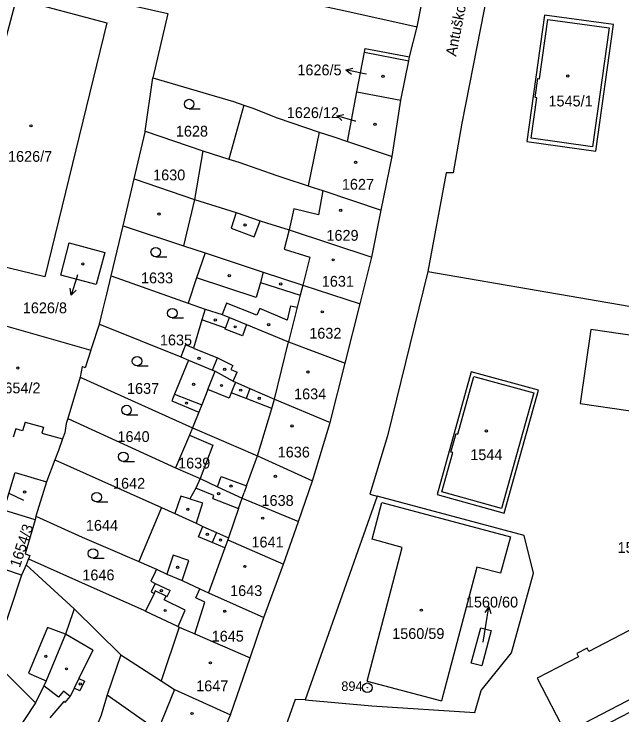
# Model space of a CAD drawing. Extents: x -733394 to -722299, y -1082822 to -1075049.
# Drawn here: x -728320.2 to -728224.5, y -1078762.6 to -1078652.2 of the extents above; entities that cross this region are included whole.
import ezdxf

# ---------------------------------------------------------------- set-up
doc = ezdxf.new("R2010")
doc.units = 0
for name, color, linetype in [('Hranice parcel', 7, 'Continuous'), ('Parcelní čísla', 7, 'Continuous'), ('Pop  PČ popisy', 7, 'Continuous'), ('Vnitřní kresba', 7, 'Continuous'), ('Značky bodu BP', 7, 'Continuous'), ('Značky budov', 7, 'Continuous'), ('Značky kultur', 7, 'Continuous')]:
    doc.layers.add(name, color=color, linetype=linetype)

msp = doc.modelspace()

# ---------------------------------------------------------------- linework, layer by layer
at = {"layer": 'Hranice parcel'}
for p, q in [((-728257.93, -1078659), (-728256.71, -1078654.25)), ((-728299.53, -1078670.69), (-728298.35, -1078662.3)), ((-728267.72, -1078672.3), (-728266.23, -1078664.5)), ((-728266.23, -1078664.5), (-728259.28, -1078665.83)), ((-728260.66, -1078674.68), (-728259.28, -1078665.83)), ((-728284.03, -1078666.58), (-728286.39, -1078675.09)), ((-728299.53, -1078670.69), (-728290.45, -1078673.79)), ((-728267.72, -1078672.3), (-728260.66, -1078674.68)), ((-728290.45, -1078673.79), (-728291.77, -1078681.45)), ((-728290.45, -1078673.79), (-728286.39, -1078675.09)), ((-728262.42, -1078683.16), (-728260.66, -1078674.68)), ((-728303.03, -1078685.61), (-728301.29, -1078678.22)), ((-728301.29, -1078678.22), (-728291.77, -1078681.45)), ((-728263.85, -1078690.56), (-728262.42, -1078683.16)), ((-728304.87, -1078693.47), (-728303.03, -1078685.61)), ((-728265.68, -1078697.87), (-728263.85, -1078690.56)), ((-728255.06, -1078692.79), (-728139.32, -1078712.72)), ((-728304.87, -1078693.47), (-728292.76, -1078697.79)), ((-728292.76, -1078697.79), (-728290.09, -1078698.75)), ((-728268.05, -1078707.22), (-728265.68, -1078697.87)), ((-728326.64, -1078699.86), (-728308.1, -1078705.2)), ((-728306.75, -1078701.08), (-728293.95, -1078706.25)), ((-728293.95, -1078706.25), (-728292.71, -1078706.75)), ((-728270.4, -1078716.55), (-728268.05, -1078707.22)), ((-728309.8, -1078709.45), (-728311.72, -1078715.94)), ((-728309.8, -1078709.45), (-728292.07, -1078717.43)), ((-728311.72, -1078715.94), (-728294.75, -1078723.71)), ((-728273.18, -1078725.76), (-728270.4, -1078716.55)), ((-728292.07, -1078717.43), (-728292.57, -1078718.57)), ((-728292.57, -1078718.57), (-728294.75, -1078723.71)), ((-728313.78, -1078722.44), (-728315.07, -1078725.92)), ((-728313.78, -1078722.44), (-728296.98, -1078729.95)), ((-728294.75, -1078723.71), (-728290.88, -1078725.41)), ((-728315.07, -1078725.92), (-728316.73, -1078731.34)), ((-728275.43, -1078732.17), (-728273.18, -1078725.76)), ((-728263, -1078728.18), (-728274.34, -1078760.27)), ((-728296.98, -1078729.95), (-728300.52, -1078738.45)), ((-728296.98, -1078729.95), (-728294.88, -1078730.89)), ((-728316.88, -1078731.88), (-728321.78, -1078730.36)), ((-728316.73, -1078731.34), (-728316.88, -1078731.88)), ((-728277.77, -1078738.87), (-728275.43, -1078732.17)), ((-728317.9, -1078738.06), (-728318.27, -1078738.98)), ((-728318.27, -1078738.98), (-728310.73, -1078745.94)), ((-728300.52, -1078738.45), (-728297.77, -1078739.68)), ((-728280.85, -1078747.29), (-728277.77, -1078738.87)), ((-728310.73, -1078745.94), (-728303.37, -1078753.18)), ((-728283.03, -1078753.65), (-728280.85, -1078747.29)), ((-728303.37, -1078753.18), (-728305.5, -1078759.45)), ((-728286.12, -1078762.59), (-728283.03, -1078753.65)), ((-728288.98, -1078769.42), (-728286.12, -1078762.59))]:
    msp.add_line(p, q, dxfattribs=at)
for points in [[(-728256.71, -1078654.25), (-728252.07, -1078630.53), (-728251.53, -1078627.09), (-728251, -1078624.29), (-728248.17, -1078610.45), (-728245.69, -1078597.74)], [(-728300.06, -1078609.85), (-728305.97, -1078644.08), (-728295.14, -1078645.86), (-728280.13, -1078649.14), (-728268.27, -1078651.71), (-728256.71, -1078654.25)], [(-728238.27, -1078612.15), (-728244.43, -1078642.68), (-728249.69, -1078669.42), (-728251.04, -1078677.23)], [(-728336.47, -1078643.04), (-728295.97, -1078652.16), (-728298.35, -1078662.3)], [(-728319.81, -1078649.79), (-728305.6, -1078653.62), (-728315.31, -1078693.65), (-728330.5, -1078689.97), (-728319.81, -1078649.79)], [(-728228.63, -1078673.82), (-728225.84, -1078653.91), (-728236.66, -1078652.43), (-728239.45, -1078672.31), (-728228.63, -1078673.82)], [(-728266.23, -1078664.5), (-728265.04, -1078658.28), (-728264.92, -1078657.66), (-728257.93, -1078659)], [(-728259.28, -1078665.83), (-728258.06, -1078659.63), (-728257.93, -1078659)], [(-728298.35, -1078662.3), (-728285.66, -1078666.04), (-728284.03, -1078666.58)], [(-728284.03, -1078666.58), (-728282.58, -1078667.05), (-728278.77, -1078668.61), (-728272.14, -1078670.83), (-728269.82, -1078671.61), (-728267.72, -1078672.3)], [(-728301.29, -1078678.22), (-728299.56, -1078670.84), (-728299.53, -1078670.69)], [(-728286.39, -1078675.09), (-728284.82, -1078675.59), (-728278.82, -1078677.65), (-728277.71, -1078678.02), (-728273.88, -1078679.3), (-728272.95, -1078679.61), (-728271.6, -1078680.06), (-728262.42, -1078683.16)], [(-728251.04, -1078677.23), (-728252.14, -1078677.25), (-728255.06, -1078692.79)], [(-728291.77, -1078681.45), (-728285.21, -1078683.52), (-728281.46, -1078684.8), (-728280.44, -1078685.15), (-728276.89, -1078686.21), (-728263.85, -1078690.56)], [(-728303.03, -1078685.61), (-728293.5, -1078688.75), (-728290.12, -1078689.84)], [(-728305.89, -1078689.8), (-728307.23, -1078694.86), (-728312.84, -1078693.39), (-728311.52, -1078688.3), (-728305.89, -1078689.8)], [(-728290.12, -1078689.84), (-728291.44, -1078693.81), (-728292.76, -1078697.79)], [(-728290.12, -1078689.84), (-728280.96, -1078692.89), (-728274.72, -1078694.92), (-728265.68, -1078697.87)], [(-728255.06, -1078692.79), (-728261.38, -1078718.65), (-728264.19, -1078727.84), (-728263, -1078728.18)], [(-728306.75, -1078701.08), (-728306.21, -1078698.88), (-728305.58, -1078696.35), (-728304.87, -1078693.47)], [(-728290.09, -1078698.75), (-728290.63, -1078700.42), (-728291.91, -1078704.87), (-728293.19, -1078704.36), (-728293.95, -1078706.25)], [(-728290.09, -1078698.75), (-728287.44, -1078699.54), (-728286.26, -1078700.03), (-728283.57, -1078701.15), (-728276.98, -1078703.89), (-728268.05, -1078707.22)], [(-728308.1, -1078705.2), (-728307.96, -1078704.78), (-728306.75, -1078701.08)], [(-728229.39, -1078701.91), (-728231.09, -1078713.59), (-728179.28, -1078721.14), (-728177.65, -1078709.46), (-728229.39, -1078701.91)], [(-728308.1, -1078705.2), (-728309.01, -1078707.97), (-728309.44, -1078707.74), (-728309.8, -1078709.45)], [(-728292.71, -1078706.75), (-728294.93, -1078712.09), (-728295.37, -1078713.16), (-728291.07, -1078714.93), (-728292.07, -1078717.43)], [(-728292.71, -1078706.75), (-728288.94, -1078708.32), (-728288.55, -1078708.48), (-728285.67, -1078710.05), (-728285.32, -1078710.24), (-728283.05, -1078711.23), (-728279.18, -1078712.92), (-728270.4, -1078716.55)], [(-728237.62, -1078711.47), (-728248.22, -1078708.57), (-728253.58, -1078727.93), (-728243.02, -1078730.85), (-728237.62, -1078711.47)], [(-728311.72, -1078715.94), (-728311.98, -1078716.75), (-728312.19, -1078718.21), (-728312.54, -1078719.16), (-728313.2, -1078720.96), (-728313.78, -1078722.44)], [(-728292.07, -1078717.43), (-728281.84, -1078721.81), (-728273.18, -1078725.76)], [(-728292.57, -1078718.57), (-728288.91, -1078720.12), (-728290.88, -1078725.41)], [(-728321.78, -1078730.36), (-728320.03, -1078724.45), (-728315.07, -1078725.92)], [(-728290.88, -1078725.41), (-728291.58, -1078726.91), (-728292.51, -1078728.6), (-728293.91, -1078728.16), (-728294.88, -1078730.89)], [(-728290.88, -1078725.41), (-728288.18, -1078726.68), (-728284.29, -1078728.51), (-728275.43, -1078732.17)], [(-728274.34, -1078760.27), (-728263.86, -1078761.19), (-728247.63, -1078762.26), (-728246.66, -1078758.76), (-728241.88, -1078752.82), (-728238.43, -1078740.3), (-728239.9, -1078734.39), (-728263, -1078728.18)], [(-728319, -1078740.61), (-728324.29, -1078738.81), (-728321.78, -1078730.36)], [(-728316.73, -1078731.34), (-728309.46, -1078734.62), (-728305.77, -1078736.22), (-728300.52, -1078738.45)], [(-728294.88, -1078730.89), (-728291.53, -1078732.44), (-728290.46, -1078732.94), (-728288.34, -1078733.87), (-728286.42, -1078734.72), (-728286.52, -1078735.06), (-728277.77, -1078738.87)], [(-728316.88, -1078731.88), (-728318.41, -1078737.24), (-728317.69, -1078737.53), (-728317.9, -1078738.06)], [(-728194.33, -1078735.93), (-728194.99, -1078734.64), (-728201.48, -1078738), (-728202.14, -1078736.71), (-728203.74, -1078737.54), (-728203.08, -1078738.83), (-728215.64, -1078745.33), (-728216.07, -1078744.53), (-728217.63, -1078745.35), (-728217.21, -1078746.15), (-728229.72, -1078752.62), (-728229.99, -1078752.11), (-728231.59, -1078752.93), (-728231.32, -1078753.45), (-728237.86, -1078756.83), (-728233.39, -1078765.42), (-728232.57, -1078767.02), (-728221.51, -1078761.3), (-728221.21, -1078761.88), (-728217.17, -1078759.78), (-728218.3, -1078757.61), (-728196.25, -1078746.24), (-728190.61, -1078743.27)], [(-728317.9, -1078738.06), (-728307.57, -1078742.66), (-728299.87, -1078746.09), (-728299.48, -1078746.28)], [(-728318.27, -1078738.98), (-728318.47, -1078739.44), (-728319, -1078740.61)], [(-728297.77, -1078739.68), (-728297.98, -1078740.14), (-728298.66, -1078741.58), (-728297.96, -1078741.91), (-728298.61, -1078743.26), (-728298.15, -1078743.48), (-728299.48, -1078746.28)], [(-728297.77, -1078739.68), (-728296.13, -1078740.43), (-728293.71, -1078741.44), (-728290.93, -1078742.79), (-728289.59, -1078743.39), (-728280.85, -1078747.29)], [(-728319, -1078740.61), (-728322.74, -1078751.73), (-728323.94, -1078753.59), (-728328.91, -1078761.46)], [(-728310.73, -1078745.94), (-728310.89, -1078746.41), (-728312.1, -1078749.9), (-728315.12, -1078757.24), (-728315.51, -1078758.04), (-728316.82, -1078760.74), (-728321.87, -1078768.42)], [(-728299.48, -1078746.28), (-728295.34, -1078748.25), (-728294.37, -1078748.69), (-728294.17, -1078748.78), (-728291.7, -1078749.86), (-728283.03, -1078753.65)], [(-728245.06, -1078749.34), (-728246.55, -1078754.9), (-728248.22, -1078754.45), (-728246.72, -1078748.9), (-728245.06, -1078749.34)], [(-728303.37, -1078753.18), (-728297.05, -1078757.27), (-728294.93, -1078758.64), (-728286.12, -1078762.59)], [(-728305.5, -1078759.45), (-728306.47, -1078762.67), (-728307.89, -1078766.12)], [(-728305.5, -1078759.45), (-728297.54, -1078765.1), (-728288.98, -1078769.42)], [(-728274.34, -1078760.27), (-728275.92, -1078760.21), (-728279.48, -1078770.27)]]:
    msp.add_lwpolyline(points, dxfattribs=at)
at = {"layer": 'Pop  PČ popisy'}
for p, q in [((-728267.97, -1078661.04), (-728266.88, -1078660.75)), ((-728265.03, -1078661.66), (-728267.97, -1078661.04)), ((-728267.97, -1078661.04), (-728267.09, -1078661.73)), ((-728264.71, -1078661.73), (-728265.03, -1078661.66)), ((-728269.39, -1078668.27), (-728268.28, -1078668.07)), ((-728266.5, -1078669.1), (-728269.39, -1078668.27)), ((-728269.39, -1078668.27), (-728268.56, -1078669.03)), ((-728266.36, -1078669.14), (-728266.5, -1078669.1)), ((-728310.28, -1078693.68), (-728311.21, -1078696.53)), ((-728310.17, -1078693.32), (-728310.28, -1078693.68)), ((-728311.21, -1078696.53), (-728311.37, -1078695.43)), ((-728311.21, -1078696.53), (-728310.42, -1078695.74)), ((-728318.62, -1078728.83), (-728320.96, -1078727.75)), ((-728245.45, -1078745.6), (-728246.1, -1078746.51)), ((-728245.92, -1078748.56), (-728245.45, -1078745.6)), ((-728245.45, -1078745.6), (-728245.11, -1078746.66)), ((-728246.33, -1078751.15), (-728245.92, -1078748.56))]:
    msp.add_line(p, q, dxfattribs=at)
at = {"layer": 'Vnitřní kresba'}
for p, q in [((-728237.46, -1078662.43), (-728236.15, -1078653.1)), ((-728236.15, -1078653.1), (-728226.51, -1078654.42)), ((-728226.51, -1078654.42), (-728229.14, -1078673.15)), ((-728265.04, -1078658.28), (-728258.06, -1078659.63)), ((-728238.14, -1078665.39), (-728237.72, -1078662.39)), ((-728237.72, -1078662.39), (-728237.46, -1078662.43)), ((-728238.78, -1078671.8), (-728237.88, -1078665.42)), ((-728237.88, -1078665.42), (-728238.14, -1078665.39)), ((-728272.14, -1078670.83), (-728273.88, -1078679.3)), ((-728229.14, -1078673.15), (-728238.78, -1078671.8)), ((-728271.6, -1078680.06), (-728272.25, -1078683.89)), ((-728291.77, -1078681.45), (-728293.5, -1078688.75)), ((-728285.21, -1078683.52), (-728286.03, -1078685.97)), ((-728276.14, -1078682.9), (-728276.89, -1078686.21)), ((-728272.25, -1078683.89), (-728276.14, -1078682.9)), ((-728281.99, -1078686.21), (-728281.46, -1078684.8)), ((-728286.03, -1078685.97), (-728282.4, -1078687.31)), ((-728282.4, -1078687.31), (-728281.99, -1078686.21)), ((-728276.89, -1078686.21), (-728277.65, -1078689.26)), ((-728277.65, -1078689.26), (-728273.61, -1078690.55)), ((-728273.61, -1078690.55), (-728274.72, -1078694.92)), ((-728282.08, -1078696.9), (-728291.44, -1078693.81)), ((-728280.96, -1078692.89), (-728281.41, -1078694.52)), ((-728281.41, -1078694.52), (-728282.08, -1078696.9)), ((-728281.41, -1078694.52), (-728275.13, -1078696.54)), ((-728274.72, -1078694.92), (-728275.13, -1078696.54)), ((-728275.13, -1078696.54), (-728275.6, -1078698.41)), ((-728286.74, -1078697.8), (-728287.44, -1078699.54)), ((-728281.95, -1078699.68), (-728286.74, -1078697.8)), ((-728276.64, -1078698.18), (-728277.17, -1078700.46)), ((-728276.64, -1078698.18), (-728275.6, -1078698.41)), ((-728281.51, -1078698.61), (-728281.95, -1078699.68)), ((-728277.17, -1078700.46), (-728281.51, -1078698.61)), ((-728275.6, -1078698.41), (-728276.98, -1078703.89)), ((-728286.89, -1078701.7), (-728290.63, -1078700.42)), ((-728286.89, -1078701.7), (-728286.26, -1078700.03)), ((-728283.57, -1078701.15), (-728284.24, -1078702.9)), ((-728286.95, -1078701.86), (-728286.89, -1078701.7)), ((-728284.24, -1078702.9), (-728286.95, -1078701.86)), ((-728291.91, -1078704.87), (-728288.16, -1078706.37)), ((-728279.18, -1078712.92), (-728276.98, -1078703.89)), ((-728288.94, -1078708.32), (-728288.16, -1078706.37)), ((-728288.16, -1078706.37), (-728285.75, -1078707.59)), ((-728285.75, -1078707.59), (-728286.07, -1078708.22)), ((-728286.07, -1078708.22), (-728285.05, -1078708.67)), ((-728289.66, -1078711.39), (-728288.55, -1078708.48)), ((-728285.67, -1078710.05), (-728285.05, -1078708.67)), ((-728250.32, -1078718.4), (-728247.8, -1078709.31)), ((-728247.8, -1078709.31), (-728238.36, -1078711.89)), ((-728285.32, -1078710.24), (-728285.98, -1078711.89)), ((-728289.66, -1078711.39), (-728290.62, -1078713.81)), ((-728286.32, -1078712.73), (-728289.66, -1078711.39)), ((-728283.05, -1078711.23), (-728283.63, -1078712.8)), ((-728294.93, -1078712.09), (-728290.62, -1078713.81)), ((-728285.98, -1078711.89), (-728286.32, -1078712.73)), ((-728283.63, -1078712.8), (-728285.98, -1078711.89)), ((-728238.36, -1078711.89), (-728243.44, -1078730.11)), ((-728279.61, -1078714.35), (-728283.63, -1078712.8)), ((-728279.61, -1078714.35), (-728279.18, -1078712.92)), ((-728290.62, -1078713.81), (-728291.07, -1078714.93)), ((-728281.84, -1078721.81), (-728279.61, -1078714.35)), ((-728318.42, -1078716.51), (-728318.85, -1078717.89)), ((-728318.42, -1078716.51), (-728315.52, -1078717.3)), ((-728319.9, -1078717.56), (-728320.32, -1078718.9)), ((-728318.85, -1078717.89), (-728319.9, -1078717.56)), ((-728315.52, -1078717.3), (-728315.79, -1078718.27)), ((-728315.79, -1078718.27), (-728312.54, -1078719.16)), ((-728251.41, -1078721.23), (-728250.6, -1078718.32)), ((-728250.6, -1078718.32), (-728250.32, -1078718.4)), ((-728252.84, -1078727.51), (-728251.12, -1078721.31)), ((-728251.12, -1078721.31), (-728251.41, -1078721.23)), ((-728283.57, -1078726.54), (-728281.84, -1078721.81)), ((-728288.18, -1078726.68), (-728287.59, -1078725.07)), ((-728287.59, -1078725.07), (-728283.57, -1078726.54)), ((-728288.71, -1078728.06), (-728291.58, -1078726.91)), ((-728283.57, -1078726.54), (-728283.96, -1078727.62)), ((-728288.89, -1078728.52), (-728288.71, -1078728.06)), ((-728284.29, -1078728.51), (-728283.96, -1078727.62)), ((-728243.44, -1078730.11), (-728252.84, -1078727.51)), ((-728292.51, -1078728.6), (-728290.51, -1078729.24)), ((-728288.89, -1078728.52), (-728284.85, -1078730.14)), ((-728284.85, -1078730.14), (-728284.29, -1078728.51)), ((-728263.83, -1078734.95), (-728262.3, -1078729.18)), ((-728262.3, -1078729.18), (-728242.06, -1078734.57)), ((-728290.51, -1078729.24), (-728291.53, -1078732.44)), ((-728284.85, -1078730.14), (-728286.42, -1078734.72)), ((-728291.14, -1078734.56), (-728290.46, -1078732.94)), ((-728289, -1078735.46), (-728291.14, -1078734.56)), ((-728288.34, -1078733.87), (-728289, -1078735.46)), ((-728242.06, -1078734.57), (-728243.6, -1078740.31)), ((-728286.98, -1078736.3), (-728289, -1078735.46)), ((-728286.52, -1078735.06), (-728286.98, -1078736.3)), ((-728259.07, -1078736.24), (-728263.83, -1078734.95)), ((-728286.98, -1078736.3), (-728289.59, -1078743.39)), ((-728264.62, -1078757.31), (-728259.07, -1078736.24)), ((-728295.16, -1078737.47), (-728296.13, -1078740.43)), ((-728292.68, -1078738.28), (-728295.16, -1078737.47)), ((-728293.71, -1078741.44), (-728292.68, -1078738.28)), ((-728247.33, -1078739.33), (-728252.89, -1078760.41)), ((-728243.6, -1078740.31), (-728247.33, -1078739.33)), ((-728297.96, -1078741.91), (-728295.62, -1078743.01)), ((-728297.97, -1078743.09), (-728298.15, -1078743.48)), ((-728296.25, -1078743.9), (-728297.97, -1078743.09)), ((-728296.08, -1078743.98), (-728295.62, -1078743.01)), ((-728291.58, -1078744.17), (-728290.93, -1078742.79)), ((-728296.53, -1078744.49), (-728296.25, -1078743.9)), ((-728293.23, -1078746.14), (-728296.53, -1078744.49)), ((-728296.25, -1078743.9), (-728296.08, -1078743.98)), ((-728290.16, -1078744.84), (-728291.58, -1078744.17)), ((-728291.7, -1078749.86), (-728290.16, -1078744.84)), ((-728294.37, -1078748.69), (-728293.23, -1078746.14)), ((-728314.91, -1078748.86), (-728317.93, -1078756.06)), ((-728312.1, -1078749.9), (-728314.91, -1078748.86)), ((-728294.17, -1078748.78), (-728297.05, -1078757.27)), ((-728307.78, -1078752.41), (-728312.1, -1078749.9)), ((-728307.78, -1078752.41), (-728309.97, -1078756.87)), ((-728323.94, -1078753.59), (-728316.82, -1078760.74)), ((-728317.93, -1078756.06), (-728315.12, -1078757.24)), ((-728309.97, -1078756.87), (-728310.72, -1078758.39)), ((-728309.97, -1078756.87), (-728309.09, -1078757.3)), ((-728309.09, -1078757.3), (-728309.84, -1078758.82)), ((-728264.62, -1078757.31), (-728252.89, -1078760.41)), ((-728313.18, -1078759.82), (-728315.51, -1078758.04)), ((-728312.39, -1078758.89), (-728313.18, -1078759.82)), ((-728311.36, -1078759.7), (-728312.39, -1078758.89)), ((-728310.72, -1078758.39), (-728311.36, -1078759.7)), ((-728309.84, -1078758.82), (-728310.72, -1078758.39)), ((-728294.93, -1078758.64), (-728297.54, -1078765.1)), ((-728312.13, -1078760.68), (-728311.36, -1078759.7)), ((-728233.39, -1078765.42), (-728222.34, -1078759.7)), ((-728312.35, -1078760.5), (-728314.55, -1078763.09)), ((-728312.13, -1078760.68), (-728312.35, -1078760.5))]:
    msp.add_line(p, q, dxfattribs=at)
at = {"layer": 'Značky bodu BP'}
for radius in [0.75, 0.03]:
    msp.add_circle((-728264.57, -1078758.34), radius, dxfattribs=at)
at = {"layer": 'Značky budov'}
for centre in [(-728262.09, -1078662.07), (-728233.02, -1078662.02), (-728263.35, -1078669.63), (-728317.53, -1078669.86), (-728266.42, -1078675.61), (-728297.37, -1078683.74), (-728268.76, -1078683.17), (-728283.81, -1078685.46), (-728309.35, -1078691.61), (-728269.95, -1078690.95), (-728286.31, -1078693.45), (-728278.2, -1078694.76), (-728271.66, -1078699.15), (-728288.51, -1078700.43), (-728285.37, -1078701.51), (-728280.11, -1078701.15), (-728291.08, -1078706.46), (-728319.58, -1078708), (-728287.02, -1078708.19), (-728273.93, -1078708.63), (-728291.91, -1078710.57), (-728287.53, -1078710.74), (-728284.51, -1078711.48), (-728281.59, -1078712.78), (-728293.03, -1078713.52), (-728276.43, -1078717.11), (-728245.84, -1078717.9), (-728279.04, -1078725.06), (-728286.02, -1078726.59), (-728318.51, -1078727.52), (-728287.99, -1078727.78), (-728292.82, -1078730.23), (-728281.03, -1078731.63), (-728289.74, -1078734.17), (-728287.68, -1078735.08), (-728283.85, -1078739.24), (-728294.44, -1078739.39), (-728296.99, -1078743.07), (-728296.4, -1078746.18), (-728287.01, -1078746.29), (-728256.06, -1078746.13), (-728315.18, -1078753.38), (-728289.28, -1078754.42), (-728311.92, -1078755.37), (-728309.76, -1078757.74), (-728292.16, -1078762.4)]:
    msp.add_circle(centre, 0.175, dxfattribs=at)
at = {"layer": 'Značky kultur'}
for p, q in [((-728292.62, -1078667.18), (-728290.87, -1078667.18)), ((-728297.88, -1078690.49), (-728296.13, -1078690.49)), ((-728295.27, -1078700.11), (-728293.52, -1078700.11)), ((-728300.82, -1078707.67), (-728299.07, -1078707.67)), ((-728302.47, -1078715.36), (-728300.72, -1078715.36)), ((-728302.98, -1078722.72), (-728301.23, -1078722.72)), ((-728307.18, -1078729.08), (-728305.43, -1078729.08)), ((-728307.75, -1078737.95), (-728306, -1078737.95))]:
    msp.add_line(p, q, dxfattribs=at)
for centre in [(-728292.62, -1078666.43), (-728297.88, -1078689.74), (-728295.27, -1078699.36), (-728300.82, -1078706.92), (-728302.47, -1078714.61), (-728302.98, -1078721.97), (-728307.18, -1078728.33), (-728307.75, -1078737.2)]:
    msp.add_circle(centre, 0.75, dxfattribs=at)

# ---------------------------------------------------------------- texts
at = {"layer": 'Parcelní čísla'}
for s, p in [('1626/5', (-728275.58, -1078661.9)), ('1545/1', (-728236.06, -1078666.8)), ('1626/12', (-728277.25, -1078668.63)), ('1628', (-728294.71, -1078671.55)), ('1626/7', (-728321.13, -1078675.52)), ('1630', (-728298.29, -1078678.44)), ('1627', (-728268.58, -1078679.91)), ('1629', (-728271.01, -1078687.95)), ('1633', (-728300.2, -1078694.65)), ('1631', (-728271.74, -1078695.19)), ('1626/8', (-728318.8, -1078699.37)), ('1635', (-728297.22, -1078704.43)), ('1632', (-728273.71, -1078703.37)), ('1654/2', (-728322.97, -1078711.98)), ('1637', (-728302.4, -1078712.06)), ('1634', (-728276.1, -1078712.92)), ('1640', (-728303.9, -1078719.64)), ('1636', (-728278.68, -1078722.08)), ('1544', (-728248.37, -1078722.5)), ('1639', (-728294.36, -1078723.81)), ('1642', (-728304.6, -1078727)), ('1638', (-728281.23, -1078729.7)), ('1644', (-728308.87, -1078733.62)), ('1641', (-728282.81, -1078736.25)), ('1560/10', (-728225.18, -1078737.11)), ('1646', (-728309.43, -1078741.43)), ('1643', (-728286.17, -1078743.9)), ('1560/60', (-728249.06, -1078745.7)), ('1560/59', (-728260.66, -1078750.66)), ('1645', (-728289.07, -1078751.07)), ('1647', (-728291.51, -1078758.9))]:
    msp.add_text(s, height=1.7, dxfattribs=at).set_placement(p)
msp.add_text('1654/3', height=1.7, rotation=72, dxfattribs=at).set_placement((-728319.28, -1078739.53))
at = {"layer": 'Pop  PČ popisy'}
msp.add_text('Antuškova', height=1.7, rotation=79, dxfattribs=at).set_placement((-728250.6, -1078659))
at = {"layer": 'Značky bodu BP'}
msp.add_text('894', height=1.5, dxfattribs=at).set_placement((-728268.67, -1078758.84))

doc.saveas('drawing.dxf')
